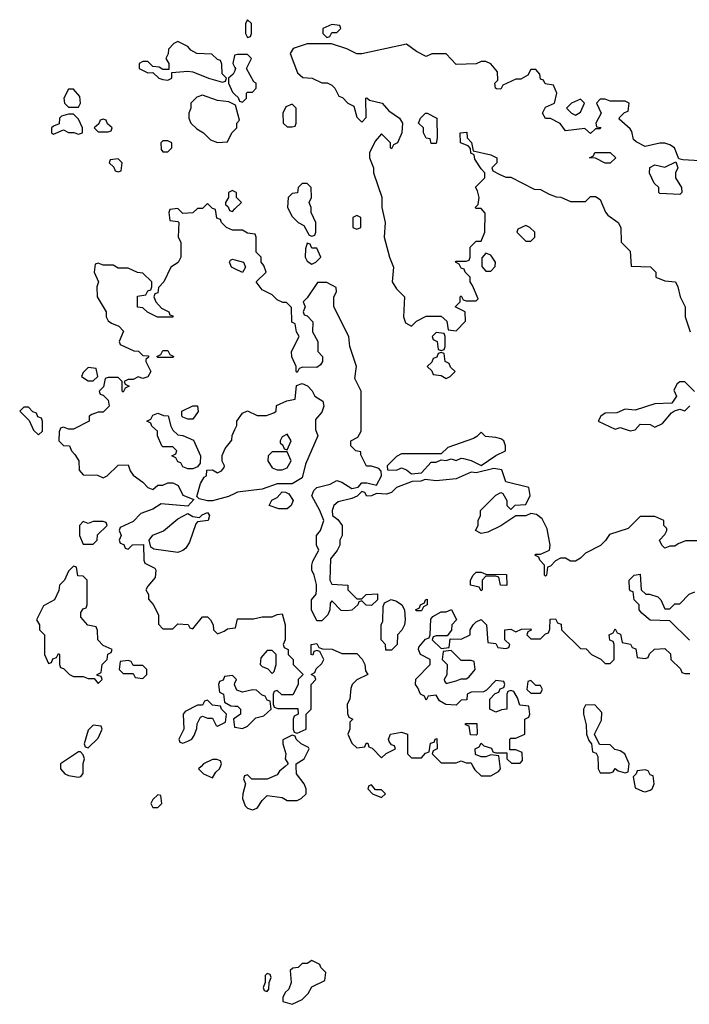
# Model space of a CAD drawing. Header units: inches. Extents: x 2601469 to 2753575, y 449403 to 582909.
# Tile 269 of 350: x 2689134 to 2691828, y 499042 to 503006. Entities that reach past the tile are written whole.
import ezdxf

# ---------------------------------------------------------------- set-up
doc = ezdxf.new("R2010")
doc.units = ezdxf.units.IN
doc.header["$MEASUREMENT"] = 0
for name, color, linetype in [('C6489', 7, 'Continuous'), ('C6499', 7, 'Continuous'), ('C6580', 7, 'Continuous'), ('C6590', 7, 'Continuous')]:
    doc.layers.add(name, color=color, linetype=linetype)

msp = doc.modelspace()

# ---------------------------------------------------------------- linework, layer by layer
at = {"layer": 'C6489', "color": 4, "elevation": 8}
for points in [[(2689298.4, 500000), (2689298.8, 499990), (2689316, 499970), (2689330, 499963), (2689370, 499956), (2689380.4, 499959.6), (2689389, 499971), (2689389.1, 500000)], [(2689864, 500000), (2689854, 499990), (2689874, 499970), (2689910, 499954), (2689923.1, 499976.9), (2689938, 499990), (2689942, 500000)]]:
    msp.add_lwpolyline(points, dxfattribs=at)
msp.add_lwpolyline([(2689690, 499886), (2689670, 499866), (2689662, 499850), (2689670, 499834), (2689690, 499834), (2689706, 499850), (2689702, 499882)], close=True, dxfattribs=at)
at = {"layer": 'C6499', "color": 4, "elevation": 8}
for points in [[(2690202.4, 500000), (2690179.6, 499980.4), (2690170, 499966), (2690130, 499948.7), (2690068, 499948), (2690050, 499966), (2690038, 499962), (2690034, 499950), (2690042, 499930), (2690031.3, 499890), (2690031, 499870), (2690040.7, 499840.7), (2690050, 499831.3), (2690070, 499824.7), (2690090, 499831.3), (2690110, 499862), (2690130, 499882), (2690190, 499874), (2690210, 499862), (2690250, 499862), (2690266, 499870), (2690286, 499890), (2690286, 499910), (2690278, 499930), (2690248, 499970), (2690246.5, 500000)], [(2690957.6, 500000), (2690965.4, 499985.4), (2690990, 499962), (2691030, 499962), (2691060.4, 499979.6), (2691068, 499990), (2691066.8, 500000)], [(2691461.5, 500000), (2691462, 499990), (2691470, 499974), (2691510, 499974), (2691522, 499978), (2691530, 499992), (2691542, 499982), (2691570, 499974), (2691582, 499978), (2691584.7, 500000)]]:
    msp.add_lwpolyline(points, dxfattribs=at)
for points in [[(2691650, 499986), (2691618, 499982), (2691614, 499970), (2691602, 499958), (2691610, 499914), (2691639.6, 499899.6), (2691650, 499898), (2691670, 499904.7), (2691678, 499910), (2691686, 499930), (2691682, 499962), (2691670, 499966), (2691662, 499982)], [(2690550, 499926), (2690538, 499922), (2690534, 499910), (2690554, 499890), (2690590, 499874), (2690606, 499890), (2690590, 499906), (2690566, 499906)], [(2690310, 499218), (2690290, 499206), (2690270, 499206), (2690254, 499190), (2690232.7, 499187.3), (2690222, 499178), (2690226, 499130), (2690217.3, 499102.7), (2690202, 499090), (2690192, 499070), (2690192.7, 499052.7), (2690230, 499042), (2690270, 499062), (2690294.6, 499085.4), (2690310, 499112), (2690362, 499138), (2690366, 499170), (2690346, 499190), (2690342, 499202)], [(2690130, 499166), (2690122, 499158), (2690122, 499130), (2690114, 499110), (2690118, 499098), (2690130, 499094), (2690136.4, 499103.6), (2690138, 499130), (2690146, 499150), (2690142, 499162)]]:
    msp.add_lwpolyline(points, close=True, dxfattribs=at)
at = {"layer": 'C6580', "color": 4, "elevation": 8}
for points in [[(2689770, 502918), (2689754, 502910), (2689732.7, 502887.3), (2689731.6, 502868.4), (2689722, 502850), (2689734, 502830), (2689734, 502806), (2689710, 502806), (2689694.6, 502814.6), (2689670, 502818), (2689650, 502838), (2689630, 502838), (2689614, 502830), (2689614, 502810), (2689650, 502792), (2689670, 502794), (2689694, 502770), (2689710, 502764.7), (2689730, 502762), (2689746, 502770), (2689746, 502794), (2689810, 502798.8), (2689830, 502796), (2689894, 502770), (2689950, 502754), (2689962, 502758), (2689966, 502770), (2689948, 502788), (2689947.3, 502827.3), (2689942, 502842), (2689930, 502846), (2689907.3, 502867.3), (2689846, 502870), (2689823.1, 502883.1), (2689810, 502898)], [(2689350, 502726), (2689330, 502726), (2689312, 502690), (2689314, 502670), (2689330, 502654), (2689370, 502654), (2689378, 502670), (2689376.4, 502696.4)], [(2689350, 502626), (2689330, 502626), (2689302, 502618), (2689294, 502610), (2689292.7, 502587.3), (2689270, 502578), (2689262, 502570), (2689262, 502550), (2689270, 502544.7), (2689310, 502562), (2689330, 502552), (2689352, 502552), (2689370, 502544.7), (2689386, 502550), (2689386, 502570), (2689370, 502606)], [(2689470, 502606), (2689458, 502602), (2689452.7, 502587.3), (2689434, 502570), (2689450, 502554), (2689490, 502554), (2689502, 502558), (2689506, 502570), (2689487.3, 502587.3), (2689482, 502602)], [(2689730, 502518), (2689710, 502518), (2689702, 502510), (2689703.6, 502483.6), (2689710, 502474), (2689730, 502474), (2689746, 502490), (2689746, 502510)], [(2689530, 502446), (2689498, 502442), (2689494, 502430), (2689512.7, 502412.7), (2689518, 502398), (2689530, 502394), (2689542, 502398), (2689546, 502430)], [(2689690, 501646), (2689686, 501650), (2689702, 501658), (2689710, 501674), (2689730, 501674), (2689738, 501658), (2689754, 501650), (2689750, 501646)], [(2689410, 501606), (2689390, 501586), (2689382, 501570), (2689410, 501552), (2689430, 501552), (2689448, 501570), (2689442, 501602)], [(2689170, 501446), (2689150, 501446), (2689134, 501430), (2689172.7, 501392.7), (2689190, 501354), (2689210, 501334), (2689226, 501350), (2689226, 501390), (2689222, 501402), (2689207.3, 501407.3), (2689202, 501422), (2689187.3, 501427.3)], [(2689810, 501398), (2689790, 501406), (2689786, 501410), (2689786, 501430), (2689830, 501452), (2689850, 501452), (2689851.6, 501428.4), (2689830, 501398)], [(2689810, 501198), (2689790, 501206), (2689782, 501222), (2689770, 501226), (2689762, 501242), (2689746, 501250), (2689762, 501258), (2689766, 501270), (2689750, 501286), (2689710, 501286), (2689706, 501290), (2689688.7, 501330), (2689688, 501350), (2689666, 501370), (2689662, 501382), (2689646, 501390), (2689662, 501398), (2689670, 501414), (2689690, 501422), (2689712.7, 501412.7), (2689731.6, 501411.6), (2689742, 501370), (2689750, 501354), (2689770, 501334), (2689790, 501332), (2689832.7, 501312.7), (2689862, 501250), (2689859.6, 501220.4), (2689850, 501206), (2689830, 501198)], [(2689770, 500861.2), (2689674, 500874), (2689662, 500882), (2689655.3, 500910), (2689669.3, 500930.7), (2689712, 500948), (2689770, 500997.1), (2689810, 501018), (2689830, 501006), (2689858, 501002), (2689868, 501012), (2689890, 501022), (2689898, 501010), (2689892, 500990), (2689850, 500984), (2689843, 500977), (2689817.5, 500902.5), (2689802, 500878), (2689790, 500868.7)], [(2689470, 500986), (2689430, 500986), (2689410, 500978), (2689390, 500986), (2689374, 500970), (2689374, 500930), (2689390, 500894), (2689430, 500894), (2689446, 500910), (2689447.3, 500932.7), (2689486, 500970), (2689482, 500982)], [(2689350, 500806), (2689330, 500786), (2689314, 500750), (2689294, 500730), (2689291.6, 500708.4), (2689274, 500670), (2689230, 500646), (2689202, 500590), (2689214, 500570), (2689214, 500550), (2689234, 500530), (2689234, 500450), (2689250, 500414), (2689262, 500418), (2689267.3, 500432.7), (2689282, 500438), (2689290, 500454), (2689294, 500450), (2689294, 500410), (2689298, 500398), (2689310, 500394), (2689334, 500370), (2689350, 500362), (2689390, 500362), (2689410, 500354), (2689434, 500354), (2689450, 500334), (2689466, 500350), (2689462, 500362), (2689446, 500366), (2689446, 500370), (2689462, 500378), (2689466, 500410), (2689486, 500430), (2689488, 500452), (2689502, 500458), (2689506, 500470), (2689470, 500486), (2689449, 500509), (2689447.3, 500547.3), (2689442, 500562), (2689408.4, 500568.4), (2689380.4, 500600.4), (2689380.4, 500619.6), (2689390, 500634), (2689402, 500638), (2689406, 500650), (2689406, 500750), (2689390, 500766), (2689367.3, 500767.3), (2689362, 500802)], [(2689570, 500426), (2689538, 500422), (2689534, 500390), (2689550, 500374), (2689590, 500374), (2689598, 500358), (2689630, 500354), (2689646, 500370), (2689646, 500390), (2689630, 500406), (2689590, 500406), (2689582, 500422)], [(2689890, 500266), (2689878, 500262), (2689870, 500246), (2689850, 500246), (2689799.6, 500220.4), (2689792, 500210), (2689794, 500150), (2689774, 500110), (2689778, 500098), (2689790, 500094), (2689810, 500102), (2689826, 500110), (2689836.4, 500123.6), (2689847.3, 500152.7), (2689848.4, 500171.6), (2689862, 500198), (2689870, 500202), (2689890, 500194), (2689910, 500194), (2689924.7, 500164.7), (2689930, 500162), (2689962, 500178), (2689966, 500210), (2689946, 500230), (2689942, 500242), (2689910, 500246)], [(2689430, 500166), (2689410, 500146), (2689394, 500090), (2689398, 500078), (2689410, 500074), (2689450, 500114), (2689466, 500150), (2689462, 500162)]]:
    msp.add_lwpolyline(points, close=True, dxfattribs=at)
for points in [[(2690000, 502862.7), (2689998, 502862), (2689992, 502830), (2690000, 502814)], [(2690000, 502802), (2689999.6, 502800.4), (2689992.7, 502787.3), (2689974, 502770), (2689974, 502750), (2689990, 502714), (2690000, 502704.6)], [(2690000, 502663), (2689975.3, 502675.3), (2689930, 502681.2), (2689870, 502702), (2689846.4, 502693.6), (2689822, 502670), (2689822, 502650), (2689814, 502630), (2689814, 502610), (2689822, 502590), (2689846, 502566), (2689874, 502550), (2689902, 502522), (2689930, 502511.3), (2689970, 502514), (2689988, 502550), (2690000, 502562)], [(2690000, 502313), (2689990, 502318), (2689974, 502310), (2689974, 502290), (2689962, 502270), (2689962, 502262), (2689972.7, 502252.7), (2689978, 502238), (2689990, 502234), (2690000, 502244)], [(2690000, 502158), (2689990, 502158), (2689966, 502170), (2689946, 502190), (2689942, 502202), (2689927.3, 502207.3), (2689922, 502242), (2689910, 502246), (2689890, 502266), (2689870, 502246), (2689850, 502246), (2689830, 502228), (2689790, 502226), (2689770, 502246), (2689738, 502242), (2689734, 502230), (2689738, 502198), (2689770, 502194), (2689774, 502190), (2689772, 502130), (2689782, 502110), (2689782, 502050), (2689771.1, 502028.9), (2689742, 502010), (2689714, 501950), (2689692.7, 501927.3), (2689690, 501906), (2689678, 501902), (2689674, 501890), (2689682, 501870), (2689704.7, 501844.7), (2689734, 501830), (2689738, 501818), (2689750, 501814), (2689750, 501808), (2689688.9, 501808.9), (2689648.4, 501828.4), (2689630, 501846), (2689608, 501848), (2689607.3, 501892.7), (2689642, 501898), (2689650, 501914), (2689662, 501918), (2689666, 501930), (2689666, 501950), (2689630, 501986), (2689608.4, 501988.4), (2689570, 502006), (2689530, 502006), (2689510, 502018), (2689470, 502018), (2689450, 502026), (2689438, 502022), (2689434, 501990), (2689451.3, 501951.3), (2689444.7, 501930), (2689446, 501890), (2689482, 501830), (2689482, 501810), (2689490, 501794), (2689503.6, 501783.6), (2689532.7, 501772.7), (2689551.6, 501751.6), (2689534, 501710), (2689538, 501698), (2689592.7, 501672.7), (2689611.6, 501671.6), (2689630, 501654), (2689652.7, 501652.7), (2689652.7, 501647.3), (2689642, 501638), (2689642, 501630), (2689662, 501590), (2689650, 501568), (2689630, 501562), (2689610, 501568), (2689590, 501558), (2689570, 501558), (2689554, 501550), (2689558, 501538), (2689574, 501530), (2689558, 501522), (2689550, 501506), (2689546, 501510), (2689546, 501550), (2689530, 501566), (2689490, 501566), (2689478, 501562), (2689471.6, 501528.4), (2689454, 501510), (2689458, 501498), (2689470, 501494), (2689490, 501474), (2689494, 501450), (2689470, 501426), (2689450, 501426), (2689423.6, 501416.4), (2689414, 501410), (2689414, 501390), (2689350, 501358), (2689330, 501358), (2689310, 501366), (2689298, 501362), (2689292.7, 501347.3), (2689292, 501310), (2689310, 501292), (2689334, 501290), (2689342, 501270), (2689356, 501256), (2689371.3, 501230), (2689372.7, 501192.7), (2689390, 501174), (2689447.3, 501172.7), (2689470, 501162), (2689486, 501170), (2689530, 501212), (2689570, 501214), (2689578, 501190), (2689590, 501172), (2689630, 501144.7), (2689650, 501122), (2689670, 501114), (2689690, 501132), (2689710, 501132), (2689730, 501142), (2689750, 501142), (2689771, 501131), (2689790, 501092), (2689834, 501074), (2689810, 501048), (2689703.6, 501056.4), (2689670, 501035.3), (2689622, 501018), (2689590, 500986), (2689538, 500962), (2689534, 500950), (2689542, 500930), (2689534, 500910), (2689538, 500898), (2689552.7, 500892.7), (2689558, 500878), (2689570, 500874), (2689588, 500892), (2689632.7, 500892.7), (2689634, 500830), (2689638, 500818), (2689678, 500798), (2689682, 500790), (2689679.6, 500760.4), (2689650, 500726), (2689642, 500710), (2689651.6, 500691.6), (2689652.7, 500672.7), (2689671.6, 500651.6), (2689692, 500610), (2689692.7, 500572.7), (2689710, 500554), (2689750, 500554), (2689770, 500574), (2689811.6, 500571.6), (2689818, 500558), (2689830, 500554), (2689870, 500602), (2689890, 500602), (2689902, 500590), (2689912, 500570), (2689914, 500550), (2689930, 500534), (2689956.4, 500543.6), (2689970, 500554), (2690000, 500557.7)], [(2690000, 502003), (2689986, 502010), (2689978, 502030), (2689982, 502038), (2689990, 502042), (2690000, 502039.3)], [(2690000, 501099.1), (2689973.7, 501086.3), (2689910, 501069), (2689890, 501068.7), (2689856.4, 501076.4), (2689846, 501086), (2689861.2, 501138.8), (2689876.4, 501163.6), (2689886, 501170), (2689887.3, 501192.7), (2689910, 501194), (2689930, 501182), (2689946, 501190), (2689956.4, 501203.6), (2689958, 501210), (2689948, 501228), (2689948.9, 501251.1), (2689960.2, 501279.8), (2689987.3, 501312.7), (2689988.4, 501331.6), (2690000, 501356.8)], [(2690000, 500356), (2689990, 500366), (2689958, 500362), (2689952.7, 500347.3), (2689938, 500342), (2689934, 500330), (2689938, 500298), (2689954, 500290), (2689958, 500258), (2689983.6, 500243.6), (2690000, 500242.6)], [(2690000, 500325.1), (2689998, 500330), (2690000, 500335)], [(2690000, 500194.3), (2689994, 500190), (2689998, 500158), (2690000, 500157.6)], [(2689389.1, 500000), (2689389.1, 500010.9), (2689395.3, 500030), (2689390, 500046), (2689378, 500058), (2689370, 500058), (2689298, 500010), (2689298.4, 500000)], [(2689942, 500000), (2689946, 500010), (2689942, 500022), (2689927.3, 500027.3), (2689910, 500028), (2689874, 500010), (2689864, 500000)]]:
    msp.add_lwpolyline(points, dxfattribs=at)
at = {"layer": 'C6590', "color": 4, "elevation": 8}
for points in [[(2690050, 503006), (2690042, 502990), (2690042, 502950), (2690050, 502934), (2690062, 502938), (2690066, 502950), (2690066, 502990)], [(2690390, 502986), (2690354, 502970), (2690354, 502950), (2690370, 502934), (2690382, 502938), (2690390, 502954), (2690410, 502954), (2690426, 502970), (2690422, 502982)], [(2691390, 502686), (2691354, 502670), (2691334, 502650), (2691354, 502630), (2691370, 502622), (2691390, 502634), (2691406, 502670)], [(2690230, 502666), (2690205.4, 502654.6), (2690192, 502630), (2690194, 502590), (2690210, 502574), (2690230, 502574), (2690242, 502578), (2690246, 502590), (2690246, 502650)], [(2690790, 502508), (2690786, 502526), (2690768.9, 502528.9), (2690758, 502550), (2690758, 502570), (2690738, 502590), (2690746, 502610), (2690766, 502630), (2690774, 502630), (2690812, 502610), (2690814, 502530), (2690810, 502508)], [(2691490, 502428), (2691450, 502448), (2691426, 502450), (2691442, 502458), (2691448.4, 502471.6), (2691510, 502471.3), (2691532, 502450), (2691510, 502428)], [(2691790, 502302), (2691710, 502306), (2691706, 502310), (2691706, 502330), (2691687.3, 502347.3), (2691668.4, 502388.4), (2691668.9, 502411.1), (2691690, 502422), (2691730, 502412), (2691774, 502434), (2691782, 502410), (2691772, 502390), (2691772, 502370), (2691796, 502330), (2691798, 502310)], [(2690290, 502346), (2690270, 502346), (2690254, 502330), (2690251.1, 502308.9), (2690230, 502306), (2690214, 502290), (2690212, 502250), (2690230, 502214), (2690254, 502190), (2690276.9, 502176.9), (2690298, 502138), (2690310, 502134), (2690322, 502138), (2690326, 502150), (2690326, 502190), (2690306, 502230), (2690306, 502250), (2690298, 502270), (2690308, 502290), (2690306, 502330)], [(2690490, 502218), (2690474, 502210), (2690474, 502170), (2690490, 502162), (2690506, 502170), (2690506, 502210)], [(2691170, 502178), (2691138, 502162), (2691134, 502150), (2691170, 502114), (2691190, 502114), (2691206, 502130), (2691206, 502150), (2691186, 502170)], [(2690290, 502106), (2690283.6, 502083.6), (2690282, 502050), (2690290, 502034), (2690310, 502022), (2690326, 502030), (2690346, 502050), (2690330, 502086), (2690310, 502086), (2690302, 502102)], [(2691010, 502066), (2690992.7, 502047.3), (2690992.7, 502012.7), (2691010, 501994), (2691030, 501994), (2691047.3, 502012.7), (2691048, 502030), (2691030, 502058)], [(2690810, 501746), (2690794, 501730), (2690798, 501718), (2690814, 501710), (2690818, 501678), (2690830, 501674), (2690842, 501678), (2690846, 501690), (2690846, 501730), (2690842, 501742)], [(2690830, 501666), (2690818, 501662), (2690812.7, 501647.3), (2690798, 501642), (2690792.7, 501627.3), (2690774, 501610), (2690792.7, 501592.7), (2690798, 501578), (2690830, 501574), (2690850, 501562), (2690866, 501570), (2690886, 501590), (2690867.3, 501607.3), (2690862, 501622), (2690846, 501630), (2690842, 501662)], [(2690210, 501338), (2690190, 501326), (2690182, 501310), (2690182, 501302), (2690192.7, 501292.7), (2690198, 501278), (2690210, 501274), (2690226, 501310)], [(2690990, 501346), (2690972.7, 501327.3), (2690959.6, 501320.4), (2690856.9, 501283.1), (2690830, 501258), (2690670, 501258), (2690650, 501248), (2690612, 501210), (2690614, 501194), (2690650, 501192), (2690670, 501202), (2690690, 501194), (2690710, 501178), (2690750, 501182), (2690790, 501224.7), (2690810, 501224.7), (2690830, 501234), (2690850, 501232), (2690870, 501238), (2690890, 501231.3), (2690910, 501241), (2690919.8, 501239.8), (2690950, 501231.3), (2690990, 501211.3), (2691050, 501251), (2691088, 501270), (2691088.7, 501290), (2691082, 501310), (2691070, 501319), (2691050, 501324), (2691008, 501328)], [(2690210, 501266), (2690150, 501266), (2690134, 501250), (2690132, 501230), (2690150, 501202), (2690170, 501194), (2690190, 501194), (2690210, 501202), (2690226, 501230)], [(2690177.2, 501037.2), (2690138, 501050), (2690148.9, 501071.1), (2690170, 501082), (2690190, 501104.7), (2690203.6, 501103.6), (2690216.9, 501096.9), (2690234.8, 501070), (2690226, 501050), (2690210, 501037.2)], [(2691090, 500728), (2691068.9, 500728.9), (2691062, 500762), (2691050, 500766), (2691010, 500766), (2690994, 500750), (2690994, 500710), (2690990, 500706), (2690982, 500722), (2690948, 500730), (2690948, 500750), (2690958, 500770), (2690970, 500782), (2690990, 500782), (2691010, 500774), (2691092.7, 500772.7), (2691094, 500730)], [(2690607.3, 500467.3), (2690606, 500490), (2690588, 500510), (2690588, 500570), (2690595.3, 500584.7), (2690596.4, 500643.6), (2690602, 500658), (2690628, 500672), (2690650, 500664.7), (2690670.9, 500650.9), (2690682, 500630), (2690684.7, 500590), (2690682, 500570), (2690671.6, 500548.4), (2690654, 500530), (2690652, 500490), (2690630, 500468)], [(2690730, 500626), (2690726, 500630), (2690742, 500638), (2690746, 500650), (2690762, 500658), (2690766, 500670), (2690772.7, 500672.7), (2690774, 500650), (2690758, 500642), (2690750, 500626)], [(2690150, 500466), (2690130, 500466), (2690103.6, 500436.4), (2690102, 500410), (2690110, 500402), (2690132.7, 500392.7), (2690150, 500374), (2690158, 500382), (2690166, 500410), (2690166, 500450)], [(2690870, 500466), (2690838, 500462), (2690834, 500430), (2690854, 500410), (2690852, 500368), (2690842, 500350), (2690843.6, 500343.6), (2690850, 500334), (2690890, 500344.7), (2690910, 500352), (2690930, 500352), (2690940.4, 500359.6), (2690966, 500390), (2690962, 500422), (2690950, 500426), (2690910, 500426)], [(2691190, 500346), (2691178, 500342), (2691174, 500310), (2691190, 500294), (2691230, 500294), (2691238, 500310), (2691230, 500326), (2691210, 500326)], [(2690970, 500126), (2690947.3, 500127.3), (2690942, 500162), (2690927.3, 500167.3), (2690927.3, 500172.7), (2690972.7, 500172.7), (2690974, 500130)]]:
    msp.add_lwpolyline(points, close=True, dxfattribs=at)
for points in [[(2691870, 502438), (2691802, 502442), (2691786, 502446), (2691768, 502490), (2691750, 502502), (2691730, 502508.7), (2691710, 502508.7), (2691650, 502495.3), (2691613.6, 502513.6), (2691604, 502524), (2691596.4, 502556.4), (2691590, 502566), (2691546, 502606), (2691547.3, 502612.7), (2691567.3, 502632.7), (2691582, 502638), (2691586, 502670), (2691570, 502678), (2691510, 502678), (2691490, 502686), (2691470, 502686), (2691454, 502670), (2691474, 502630), (2691452, 502590), (2691454, 502574), (2691472, 502572), (2691470, 502566), (2691450, 502566), (2691430, 502548), (2691407.3, 502567.3), (2691330, 502558), (2691308.4, 502588.4), (2691270, 502608), (2691250, 502608.7), (2691238, 502630), (2691250, 502654), (2691286, 502670), (2691295.3, 502710), (2691282, 502742), (2691248.4, 502748.4), (2691242, 502762), (2691230, 502766), (2691227.3, 502787.3), (2691210, 502806), (2691190, 502806), (2691178, 502782), (2691150, 502766), (2691130, 502766), (2691078, 502742), (2691070, 502726), (2691052.7, 502727.3), (2691048, 502730), (2691046, 502750), (2691058, 502762), (2691056.4, 502796.4), (2691030, 502828), (2691010, 502838), (2690990, 502838), (2690970, 502828), (2690890, 502826), (2690850, 502868), (2690792, 502868), (2690770, 502858), (2690730, 502878), (2690690, 502908), (2690510, 502869), (2690490, 502869), (2690450, 502889), (2690388.4, 502908.4), (2690290, 502909), (2690234, 502890), (2690222, 502870), (2690251.6, 502791.6), (2690272.7, 502772.7), (2690311.1, 502771.1), (2690350, 502752), (2690371.6, 502751.6), (2690390, 502742), (2690402, 502730), (2690418, 502698), (2690432.7, 502692.7), (2690454, 502670), (2690478, 502658), (2690490, 502614), (2690510, 502594), (2690527.3, 502612.7), (2690526, 502690), (2690530, 502691.3), (2690542, 502682), (2690592, 502670), (2690619.6, 502639.6), (2690662, 502610), (2690674, 502590), (2690672, 502550), (2690654, 502510), (2690638, 502502), (2690630, 502486), (2690626, 502490), (2690626, 502510), (2690590, 502546), (2690563.6, 502516.4), (2690542, 502470), (2690542, 502450), (2690558, 502410), (2690558, 502390), (2690591.1, 502291.1), (2690591, 502250), (2690604.7, 502190), (2690601, 502130), (2690622, 502050), (2690638, 502010), (2690632, 501950), (2690650, 501922), (2690682, 501890), (2690678, 501810), (2690686, 501786), (2690710, 501772), (2690730, 501792), (2690770, 501812), (2690830, 501812), (2690852.7, 501792.7), (2690858, 501758), (2690890, 501754), (2690927.3, 501792.7), (2690926, 501830), (2690886, 501850), (2690906, 501870), (2690906, 501890), (2690910, 501894), (2690918, 501878), (2690930, 501874), (2690970, 501874), (2690978, 501882), (2690956.4, 501936.4), (2690946, 501950), (2690946, 501970), (2690926, 501990), (2690922, 502002), (2690910, 502006), (2690902, 502022), (2690888, 502030), (2690890, 502034), (2690930, 502034), (2690942, 502038), (2690946, 502050), (2690946, 502090), (2690970, 502114), (2690990, 502114), (2691006, 502150), (2691007.3, 502227.3), (2690990, 502246), (2690970, 502246), (2690966, 502250), (2690978, 502262), (2690982, 502290), (2690976.4, 502316.4), (2690968, 502332), (2691006, 502370), (2691006, 502390), (2690990, 502406), (2690964.7, 502444.7), (2690962, 502462), (2690949.1, 502469.1), (2690948, 502488), (2690938, 502498), (2690908, 502510), (2690906, 502550), (2690932.7, 502552.7), (2690934, 502530), (2690951.6, 502511.6), (2690958, 502478), (2691030, 502462), (2691054, 502450), (2691054, 502430), (2691034, 502410), (2691038, 502398), (2691063.6, 502383.6), (2691090, 502372), (2691110, 502372), (2691203.6, 502323.6), (2691230, 502322), (2691263.6, 502303.6), (2691292.7, 502292.7), (2691311.6, 502291.6), (2691350, 502274), (2691410, 502274), (2691430, 502294), (2691450, 502294), (2691470, 502282), (2691491.1, 502231.1), (2691499.6, 502219.6), (2691542, 502190), (2691552, 502170), (2691554, 502110), (2691590, 502074), (2691594, 502014), (2691671.6, 502011.6), (2691694, 501990), (2691694, 501970), (2691730, 501954), (2691772, 501950), (2691782, 501930), (2691791.3, 501890), (2691812, 501850), (2691812, 501810), (2691831.3, 501750)], [(2690000, 502704.6), (2690012.7, 502692.7), (2690018, 502678), (2690030, 502674), (2690046, 502690), (2690046, 502710), (2690050, 502714), (2690070, 502714), (2690086, 502730), (2690086, 502750), (2690076.4, 502756.4), (2690046, 502810), (2690066, 502850), (2690050, 502866), (2690010, 502866), (2690000, 502862.7)], [(2690000, 502814), (2690002, 502810), (2690000, 502802)], [(2690000, 502562), (2690008, 502570), (2690008, 502590), (2690018, 502602), (2690002, 502662), (2690000, 502663)], [(2690000, 502244), (2690026, 502270), (2690006, 502290), (2690006, 502310), (2690000, 502313)], [(2691867.3, 500907.3), (2691812.7, 500907.3), (2691783.6, 500896.4), (2691770, 500886), (2691750, 500886), (2691730, 500878), (2691718, 500890), (2691708, 500910), (2691730, 500934), (2691738, 500950), (2691738, 500958), (2691726, 500970), (2691726, 500990), (2691690, 501006), (2691630, 501006), (2691582, 500958), (2691506.4, 500933.6), (2691491.1, 500908.9), (2691471.1, 500888.9), (2691410, 500858), (2691390, 500838), (2691370, 500826), (2691350, 500826), (2691330, 500838), (2691310, 500838), (2691290, 500828), (2691270, 500806), (2691258, 500802), (2691254, 500770), (2691250, 500766), (2691246, 500770), (2691246, 500810), (2691226, 500830), (2691222, 500842), (2691206, 500850), (2691210, 500854), (2691230, 500854), (2691266, 500870), (2691268.7, 500890), (2691256.5, 500956.5), (2691236, 500996), (2691213.6, 501013.6), (2691190, 501018), (2691170, 501008.7), (2691130, 501008), (2691070, 500968.7), (2691016.9, 500943.1), (2690990, 500938), (2690968, 500950), (2690978, 500970), (2690978, 500990), (2690988, 501010), (2690988, 501030), (2691050, 501092), (2691070, 501102), (2691078, 501098), (2691094, 501070), (2691094, 501050), (2691110, 501034), (2691128, 501052), (2691170, 501054), (2691188, 501090), (2691182, 501122), (2691090, 501146), (2691074, 501194), (2691041, 501199), (2690970, 501182), (2690950, 501184), (2690890, 501157.2), (2690809.1, 501149.1), (2690764.7, 501155.3), (2690748.4, 501148.4), (2690712.7, 501147.3), (2690650, 501122), (2690630, 501102), (2690610, 501095.3), (2690570, 501098), (2690550, 501088.7), (2690530, 501088), (2690522, 501102), (2690510, 501106), (2690491.6, 501088.4), (2690470, 501078), (2690415.3, 501064.7), (2690398, 501050), (2690391.3, 501030), (2690392, 501010), (2690414, 500994), (2690432, 500970), (2690432, 500930), (2690422, 500910), (2690422, 500890), (2690411.3, 500868.7), (2690384.7, 500835.3), (2690382, 500750), (2690390, 500734), (2690454, 500730), (2690454, 500710), (2690490, 500674), (2690510, 500674), (2690528, 500692), (2690574, 500694), (2690574, 500670), (2690550, 500648), (2690528.4, 500648.4), (2690510, 500666), (2690498, 500662), (2690494, 500650), (2690470.9, 500629.1), (2690450, 500626), (2690427.3, 500627.3), (2690390, 500666), (2690383.6, 500656.4), (2690382, 500630), (2690374, 500610), (2690350, 500586), (2690330, 500586), (2690308, 500630), (2690308, 500670), (2690327.3, 500692.7), (2690328, 500710), (2690328, 500732), (2690319, 500770), (2690309.2, 500790), (2690309, 500810), (2690313.6, 500826.4), (2690338, 500870), (2690328.7, 500890), (2690328.7, 500930), (2690344, 500950), (2690358, 500990), (2690342, 501030), (2690309.4, 501089.4), (2690317.2, 501110), (2690330, 501122.8), (2690383.6, 501136.4), (2690410, 501150.5), (2690430, 501144), (2690470, 501118), (2690496.4, 501123.6), (2690510, 501142), (2690530, 501142), (2690570, 501132), (2690589, 501170), (2690588.7, 501188.7), (2690579, 501199), (2690550, 501208.7), (2690529, 501209), (2690506, 501254), (2690506, 501266), (2690486, 501270), (2690466, 501290), (2690466, 501310), (2690494.6, 501325.4), (2690508, 501350), (2690508, 501510), (2690482, 501562), (2690488.7, 501610), (2690462, 501690), (2690458, 501730), (2690398, 501850), (2690398, 501890), (2690408, 501910), (2690407.3, 501927.3), (2690370, 501948), (2690332.7, 501947.3), (2690290, 501886), (2690274, 501870), (2690282, 501850), (2690274, 501830), (2690278, 501818), (2690290, 501814), (2690314, 501790), (2690312, 501750), (2690334, 501710), (2690334, 501670), (2690352, 501650), (2690352, 501630), (2690343.6, 501616.4), (2690330, 501606), (2690272.7, 501607.3), (2690258, 501602), (2690250, 501586), (2690246, 501590), (2690246, 501610), (2690228.4, 501648.4), (2690228, 501670), (2690258, 501730), (2690248, 501750), (2690242, 501782), (2690228.4, 501788.4), (2690227.3, 501847.3), (2690208, 501868), (2690192, 501868), (2690170, 501878), (2690150, 501898), (2690110, 501918), (2690086, 501950), (2690126, 501990), (2690116.4, 502016.4), (2690106, 502030), (2690106, 502050), (2690086, 502070), (2690086, 502130), (2690082, 502142), (2690050, 502146), (2690030, 502158), (2690000, 502158)], [(2690000, 502039.3), (2690034, 502030), (2690042, 502010), (2690030, 501988), (2690000, 502003)], [(2690000, 501356.8), (2690007.3, 501372.7), (2690008, 501390), (2690030, 501422), (2690050, 501431.3), (2690090, 501412), (2690110, 501412), (2690127.3, 501412.7), (2690156.4, 501423.6), (2690166, 501430), (2690167.3, 501452.7), (2690208.4, 501471.6), (2690242, 501478), (2690247.3, 501532.7), (2690270, 501542), (2690291.3, 501531.3), (2690311.3, 501511.3), (2690322, 501490), (2690354, 501470), (2690358, 501450), (2690350, 501426), (2690323.6, 501396.4), (2690323.6, 501356.4), (2690334, 501330), (2690283.5, 501216.5), (2690270, 501162), (2690230, 501138), (2690170, 501138), (2690110, 501115.3), (2690010, 501104), (2690000, 501099.1)], [(2691848.9, 501508.9), (2691810, 501548), (2691790, 501548), (2691779.6, 501540.4), (2691765.4, 501514.6), (2691776, 501490), (2691758, 501462), (2691690, 501459), (2691610, 501434), (2691570, 501438), (2691536.9, 501423.1), (2691490, 501422), (2691472, 501410), (2691462, 501390), (2691530, 501358), (2691550, 501364.7), (2691590, 501351), (2691610, 501354.8), (2691630, 501378), (2691670, 501376), (2691690, 501366), (2691720.2, 501379.8), (2691756.4, 501423.6), (2691768.4, 501431.6), (2691790, 501438), (2691810, 501431.3), (2691830, 501451)], [(2691828.4, 500508.4), (2691750, 500586), (2691670, 500588), (2691636.4, 500616.4), (2691626, 500630), (2691626, 500650), (2691606, 500670), (2691602, 500702), (2691590, 500706), (2691587.3, 500712.7), (2691586, 500750), (2691606, 500770), (2691630, 500774), (2691634, 500710), (2691652.7, 500692.7), (2691667.3, 500692.7), (2691702, 500682), (2691714, 500670), (2691730, 500634), (2691750, 500634), (2691770, 500654), (2691790, 500654), (2691827.3, 500692.7), (2691850, 500702)], [(2690000, 500557.7), (2690002, 500558), (2690010, 500594), (2690074, 500594), (2690110, 500602), (2690150, 500602), (2690170, 500612), (2690190, 500614), (2690202, 500570), (2690202, 500510), (2690194, 500490), (2690198, 500478), (2690214, 500470), (2690214, 500450), (2690234, 500430), (2690234, 500410), (2690274, 500370), (2690254, 500350), (2690254, 500330), (2690232.7, 500287.3), (2690188, 500288), (2690170, 500306), (2690158, 500302), (2690154, 500290), (2690154, 500250), (2690158, 500238), (2690172.7, 500232.7), (2690252.7, 500232.7), (2690254, 500210), (2690238, 500202), (2690234, 500190), (2690234, 500150), (2690238, 500138), (2690250, 500134), (2690286, 500150), (2690286, 500210), (2690306, 500230), (2690306, 500330), (2690326, 500350), (2690322, 500362), (2690306, 500370), (2690322, 500378), (2690327.3, 500392.7), (2690350, 500414), (2690358, 500430), (2690342, 500462), (2690330, 500466), (2690318, 500462), (2690312.7, 500447.3), (2690306, 500450), (2690306, 500490), (2690330, 500494), (2690338, 500478), (2690352.7, 500472.7), (2690391.6, 500471.6), (2690430, 500454), (2690490, 500454), (2690511.6, 500431.6), (2690522, 500410), (2690524.7, 500384.7), (2690534, 500370), (2690490, 500348), (2690472, 500330), (2690466, 500314), (2690462, 500270), (2690452, 500250), (2690452.7, 500212.7), (2690458, 500198), (2690474, 500190), (2690462, 500178), (2690462, 500150), (2690454, 500130), (2690470, 500094), (2690490, 500074), (2690522, 500078), (2690527.3, 500092.7), (2690534, 500094), (2690538, 500078), (2690552.7, 500072.7), (2690590, 500034), (2690608.4, 500051.6), (2690646, 500070), (2690642, 500082), (2690630, 500086), (2690620.4, 500100.4), (2690618, 500110), (2690626, 500130), (2690670, 500138), (2690694, 500130), (2690694, 500050), (2690710, 500034), (2690750, 500034), (2690767.3, 500052.7), (2690782, 500058), (2690787.3, 500092.7), (2690802, 500098), (2690806, 500110), (2690811.6, 500111.6), (2690814, 500070), (2690798, 500062), (2690794, 500050), (2690830, 500014), (2690890, 500014), (2690910, 500022), (2690930, 500014), (2690950, 500014), (2690957.6, 500000)], [(2691066.8, 500000), (2691062, 500042), (2691030, 500046), (2691010, 500038), (2690990, 500038), (2690967.3, 500047.3), (2690966, 500070), (2690982, 500078), (2690990, 500094), (2691002, 500082), (2691032.7, 500072.7), (2691038, 500058), (2691050, 500054), (2691094, 500054), (2691094, 500030), (2691112.7, 500012.7), (2691147.3, 500012.7), (2691156.4, 500023.6), (2691155.3, 500055.3), (2691130, 500066), (2691106, 500066), (2691106, 500110), (2691110, 500114), (2691130, 500114), (2691166, 500130), (2691166, 500190), (2691182, 500198), (2691186, 500210), (2691182, 500242), (2691146, 500246), (2691136.4, 500276.4), (2691122, 500302), (2691110, 500306), (2691098, 500302), (2691094, 500290), (2691094, 500230), (2691072.7, 500227.3), (2691050, 500218), (2691026, 500230), (2691026, 500270), (2691047.3, 500292.7), (2691062, 500298), (2691067.3, 500312.7), (2691082, 500318), (2691086, 500330), (2691082, 500342), (2691050, 500346), (2691012.7, 500307.3), (2690999.6, 500300.4), (2690950, 500298), (2690934, 500290), (2690932.7, 500267.3), (2690910, 500266), (2690890, 500246), (2690848.7, 500248.7), (2690823.1, 500263.1), (2690810, 500286), (2690778, 500282), (2690770, 500266), (2690762, 500282), (2690746, 500290), (2690736.4, 500316.4), (2690726, 500330), (2690728.4, 500351.6), (2690786, 500410), (2690786, 500430), (2690746, 500450), (2690738, 500470), (2690740.4, 500479.6), (2690767.3, 500512.7), (2690782, 500518), (2690786, 500530), (2690788, 500592), (2690796.4, 500603.6), (2690830, 500622), (2690850, 500622), (2690870.9, 500630.9), (2690892, 500590), (2690872, 500570), (2690871.6, 500548.4), (2690854, 500526), (2690810, 500526), (2690798, 500522), (2690794, 500510), (2690830, 500474), (2690862, 500478), (2690866, 500514), (2690910, 500512), (2690946, 500530), (2690946, 500550), (2690958, 500570), (2690970, 500582), (2690990, 500591.3), (2691012, 500570), (2691018, 500498), (2691050, 500494), (2691058, 500478), (2691090, 500474), (2691102, 500478), (2691106, 500490), (2691086, 500510), (2691086, 500550), (2691110, 500552), (2691130, 500542), (2691152.7, 500552.7), (2691190, 500554), (2691192, 500548), (2691178, 500542), (2691174, 500530), (2691190, 500514), (2691230, 500514), (2691250, 500534), (2691262, 500538), (2691267.3, 500552.7), (2691268, 500592), (2691290, 500594), (2691298, 500578), (2691312.7, 500572.7), (2691314, 500550), (2691390, 500474), (2691412.7, 500472.7), (2691434, 500450), (2691471.6, 500431.6), (2691490, 500414), (2691510, 500414), (2691526, 500430), (2691526, 500490), (2691522, 500502), (2691508.4, 500508.4), (2691506, 500530), (2691522, 500538), (2691530, 500554), (2691538, 500538), (2691551.6, 500531.6), (2691558, 500498), (2691591.6, 500491.6), (2691598, 500478), (2691612.7, 500472.7), (2691618, 500438), (2691650, 500434), (2691662, 500438), (2691667.3, 500452.7), (2691688.4, 500471.6), (2691730, 500474), (2691752.7, 500452.7), (2691754, 500430), (2691792.7, 500392.7), (2691798, 500378), (2691810, 500374), (2691830, 500374)], [(2690000, 500335), (2690006, 500350), (2690000, 500356)], [(2690000, 500157.6), (2690030, 500152), (2690050, 500162), (2690084.7, 500195.3), (2690116.4, 500203.6), (2690146, 500230), (2690142, 500262), (2690130, 500266), (2690122, 500282), (2690110, 500286), (2690087.3, 500307.3), (2690070, 500308), (2690030, 500298), (2690007.3, 500307.3), (2690000, 500325.1)], [(2690000, 500242.6), (2690010, 500242), (2690022, 500230), (2690022, 500210), (2690000, 500194.3)], [(2691584.7, 500000), (2691586, 500010), (2691568, 500050), (2691550, 500062), (2691528.4, 500068.4), (2691510, 500086), (2691467.3, 500087.3), (2691446, 500130), (2691474.6, 500185.4), (2691476.4, 500216.4), (2691447.3, 500247.3), (2691410, 500246), (2691402, 500230), (2691402, 500210), (2691412.7, 500167.3), (2691414, 500130), (2691423.6, 500103.6), (2691434, 500090), (2691438, 500058), (2691452.7, 500052.7), (2691459.6, 500039.6), (2691461.5, 500000)], [(2690246.5, 500000), (2690246, 500010), (2690278, 500030), (2690298, 500070), (2690295.3, 500075.3), (2690266, 500090), (2690246, 500110), (2690242, 500122), (2690230, 500126), (2690192.7, 500107.3), (2690192, 500090), (2690204.7, 500050), (2690202, 500030), (2690214, 500010), (2690202.4, 500000)]]:
    msp.add_lwpolyline(points, dxfattribs=at)

doc.saveas('drawing.dxf')
